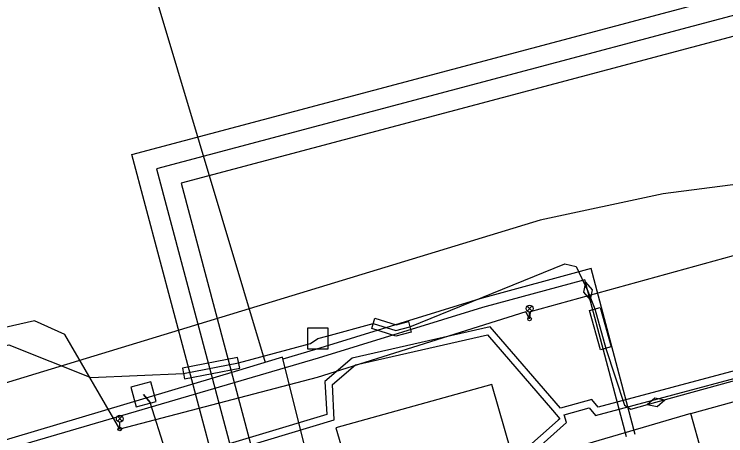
# Model space of a CAD drawing. Extents: x -599432 to -598680, y -1159407 to -1158632.
# Drawn here: x -599144.96 to -599106.02, y -1158883.97 to -1158860.91 of the extents above; entities that cross this region are included whole.
import ezdxf

# ---------------------------------------------------------------- set-up
doc = ezdxf.new("R2010")
doc.units = 0
for name, color, linetype in [('0116 PV - budova převzatá z mapy', 7, 'Continuous'), ('0265 PV - TB - cizí síť vedení', 7, 'Continuous'), ('0266 PV - TB - cizí síť okraj', 7, 'Continuous'), ('0352 PV - EON - NN', 7, 'Continuous'), ('0400 PV - TSB - buňky', 7, 'Continuous'), ('0407 PV - TSB - kabelové vedení přibližný zákres', 7, 'Continuous'), ('0454 PV - O2 - kabel zaměřený', 7, 'Continuous'), ('0454 PV - PODA -  vedeni budoucnost', 7, 'Continuous'), ('0502 PV - UPC - vedení', 7, 'Continuous'), ('0551 PV - NETBOX - buňky', 7, 'Continuous'), ('0552 PV - NETBOX - vedení', 7, 'Continuous'), ('0553 PV - NETBOX - chranička', 7, 'Continuous')]:
    doc.layers.add(name, color=color, linetype=linetype)

msp = doc.modelspace()

# ---------------------------------------------------------------- linework, layer by layer
at = {"layer": '0116 PV - budova převzatá z mapy'}
for p, q in [((-599107.93, -1158882.74), (-599086.46, -1158876.8)), ((-599118.83, -1158881.17), (-599127.37, -1158883.54)), ((-599117.55, -1158885.56), (-599118.83, -1158881.17)), ((-599107.93, -1158882.74), (-599117.55, -1158885.56)), ((-599104.106, -1158896.372), (-599107.93, -1158882.74)), ((-599127.37, -1158883.54), (-599125.91, -1158888.34))]:
    msp.add_line(p, q, dxfattribs=at)
at = {"layer": '0265 PV - TB - cizí síť vedení'}
msp.add_lwpolyline([(-599093.332, -1158833.645), (-599087.354, -1158856.106), (-599137.173, -1158869.365), (-599130.737, -1158893.547)], dxfattribs=at)
at = {"layer": '0266 PV - TB - cizí síť okraj'}
for points in [[(-599092.269, -1158833.361), (-599086.008, -1158856.886), (-599135.827, -1158870.145), (-599129.678, -1158893.249)], [(-599131.796, -1158893.845), (-599138.519, -1158868.585), (-599088.7, -1158855.326), (-599094.395, -1158833.93)]]:
    msp.add_lwpolyline(points, dxfattribs=at)
at = {"layer": '0352 PV - EON - NN'}
for points in [[(-599062.564, -1158867.124), (-599064.221, -1158867.572), (-599065.282, -1158867.859), (-599068.073, -1158869.751), (-599073.371, -1158871.463), (-599079.661, -1158873.298), (-599080.543, -1158872.51), (-599080.963, -1158873.779), (-599090.093, -1158876.254), (-599100.529, -1158879.074), (-599100.027, -1158880.841), (-599100.219, -1158880.896), (-599100.412, -1158880.951), (-599100.916, -1158879.178), (-599112.998, -1158882.403), (-599113.348, -1158881.982), (-599115.063, -1158882.464), (-599118.917, -1158878), (-599126.462, -1158879.719), (-599127.957, -1158880.989), (-599127.86, -1158882.798), (-599146.38, -1158888.373)], [(-599146.584, -1158888.851), (-599127.444, -1158883.09), (-599127.547, -1158881.165), (-599126.278, -1158880.087), (-599119.063, -1158878.444), (-599115.498, -1158882.572), (-599115.1, -1158883.033), (-599115.196, -1158883.118), (-599117.128, -1158884.834), (-599117.065, -1158885.046), (-599117.003, -1158885.259), (-599114.732, -1158883.24), (-599114.873, -1158882.827), (-599113.49, -1158882.438), (-599113.142, -1158882.855), (-599100.728, -1158879.542)]]:
    msp.add_lwpolyline(points, dxfattribs=at)
at = {"layer": '0400 PV - TSB - buňky'}
for p, q in [((-599116.889, -1158877.145), (-599116.625, -1158876.881)), ((-599116.621, -1158877.144), (-599116.885, -1158876.879)), ((-599116.757, -1158877.476), (-599116.757, -1158877.201)), ((-599139.318, -1158883.167), (-599139.054, -1158882.903)), ((-599139.05, -1158883.166), (-599139.314, -1158882.901)), ((-599139.186, -1158883.498), (-599139.186, -1158883.223))]:
    msp.add_line(p, q, dxfattribs=at)
for centre, radius in [((-599116.757, -1158877.013), 0.188), ((-599116.757, -1158877.576), 0.1), ((-599139.186, -1158883.035), 0.188), ((-599139.186, -1158883.598), 0.1)]:
    msp.add_circle(centre, radius, dxfattribs=at)
at = {"layer": '0407 PV - TSB - kabelové vedení přibližný zákres'}
for p, q in [((-599101.536, -1158872.983), (-599116.731, -1158877.193)), ((-599116.961, -1158877.18), (-599128.38, -1158880.778)), ((-599116.757, -1158877.576), (-599116.961, -1158877.18)), ((-599116.731, -1158877.193), (-599116.757, -1158877.576)), ((-599143.856, -1158877.678), (-599145.885, -1158878.137)), ((-599142.197, -1158878.431), (-599143.856, -1158877.678)), ((-599139.186, -1158883.598), (-599142.197, -1158878.431)), ((-599128.38, -1158880.778), (-599139.186, -1158883.598))]:
    msp.add_line(p, q, dxfattribs=at)
at = {"layer": '0454 PV - O2 - kabel zaměřený'}
msp.add_lwpolyline([(-599111.46, -1158884.03), (-599113.74, -1158875.43), (-599119.34, -1158876.95), (-599128.33, -1158879.73), (-599148.7, -1158885.68), (-599157.62, -1158887.91), (-599164.93, -1158889.99), (-599164.27, -1158892.4)], dxfattribs=at)
at = {"layer": '0454 PV - PODA -  vedeni budoucnost'}
msp.add_line((-599138.469, -1158855.771), (-599131.236, -1158879.958), dxfattribs=at)
for points in [[(-599110.977, -1158883.902), (-599113.386, -1158874.816), (-599119.479, -1158876.47), (-599128.474, -1158879.251), (-599130.256, -1158879.772)], [(-599105.17, -1158898.649), (-599117.1, -1158902.075), (-599122.583, -1158904.816), (-599124.582, -1158905.375), (-599125.445, -1158902.506), (-599126.295, -1158901.085), (-599125.775, -1158896.452), (-599128.034, -1158888.659), (-599130.281, -1158879.673), (-599132.87, -1158880.447), (-599147.378, -1158884.773)]]:
    msp.add_lwpolyline(points, dxfattribs=at)
at = {"layer": '0502 PV - UPC - vedení'}
msp.add_lwpolyline([(-599070.544, -1158871.051), (-599097.63, -1158878.52), (-599101.81, -1158873.41), (-599105.21, -1158870.19), (-599109.44, -1158870.73), (-599116.17, -1158872.18), (-599160.81, -1158885.76), (-599161.04, -1158886.39), (-599160.77, -1158890.42), (-599159.77, -1158894.71), (-599159.97, -1158895.11), (-599172.93, -1158899.01), (-599176.45, -1158901.16), (-599202.06, -1158908.34)], dxfattribs=at)
at = {"layer": '0551 PV - NETBOX - buňky'}
for points in [[(-599113.698, -1158875.567), (-599113.813, -1158876.118)], [(-599113.698, -1158875.567), (-599113.328, -1158875.982)], [(-599113.813, -1158876.118), (-599113.442, -1158876.533)], [(-599113.328, -1158875.982), (-599113.442, -1158876.533)], [(-599110.322, -1158882.264), (-599109.911, -1158881.888)], [(-599109.911, -1158881.888), (-599109.358, -1158881.997)], [(-599109.769, -1158882.372), (-599109.358, -1158881.997)], [(-599110.322, -1158882.264), (-599109.769, -1158882.372)]]:
    msp.add_lwpolyline(points, dxfattribs=at)
for points in [[(-599128.913, -1158879.203), (-599127.787, -1158879.203), (-599127.787, -1158878.077), (-599128.913, -1158878.077)], [(-599138.288, -1158882.389), (-599137.201, -1158882.098), (-599137.492, -1158881.011), (-599138.579, -1158881.302)]]:
    msp.add_lwpolyline(points, close=True, dxfattribs=at)
at = {"layer": '0552 PV - NETBOX - vedení'}
for points in [[(-599128.35, -1158878.64), (-599127.86, -1158878.52), (-599125.31, -1158877.82), (-599124.07, -1158878.21), (-599123.31, -1158878.01), (-599114.83, -1158874.57), (-599114.2, -1158874.71), (-599113.57, -1158876.05)], [(-599113.57, -1158876.05), (-599113.18, -1158877.03), (-599112.58, -1158879.19), (-599111.57, -1158882.29), (-599111.21, -1158882.52), (-599109.84, -1158882.13)], [(-599175.49, -1158893.8), (-599174.67, -1158892.42), (-599173.29, -1158891.67), (-599165.68, -1158889.82), (-599156.31, -1158886.94), (-599152.08, -1158885.34), (-599150.86, -1158883.3), (-599147.15, -1158879.44), (-599145.26, -1158878.99), (-599140.77, -1158880.78), (-599135.7, -1158880.56), (-599132.68, -1158879.97), (-599128.74, -1158878.92), (-599128.35, -1158878.64)], [(-599109.84, -1158882.13), (-599100.24, -1158879.49), (-599097.67, -1158878.84), (-599097.026, -1158878.668)], [(-599133.77, -1158895.45), (-599133.77, -1158895.45), (-599136.04, -1158887.02), (-599136.04, -1158887.02), (-599136.7, -1158884.73), (-599136.7, -1158884.73), (-599137.53, -1158882.14), (-599137.89, -1158881.7), (-599137.53, -1158882.14)]]:
    msp.add_lwpolyline(points, dxfattribs=at)
at = {"layer": '0553 PV - NETBOX - chranička'}
for points in [[(-599113.469, -1158877.11), (-599112.891, -1158876.95), (-599112.291, -1158879.11), (-599112.869, -1158879.27)], [(-599125.4, -1158878.106), (-599125.22, -1158877.534), (-599124.063, -1158877.898), (-599123.386, -1158877.72), (-599123.234, -1158878.3), (-599124.077, -1158878.522)], [(-599135.758, -1158880.266), (-599135.642, -1158880.854), (-599132.622, -1158880.264), (-599132.738, -1158879.676)]]:
    msp.add_lwpolyline(points, close=True, dxfattribs=at)

doc.saveas('drawing.dxf')
